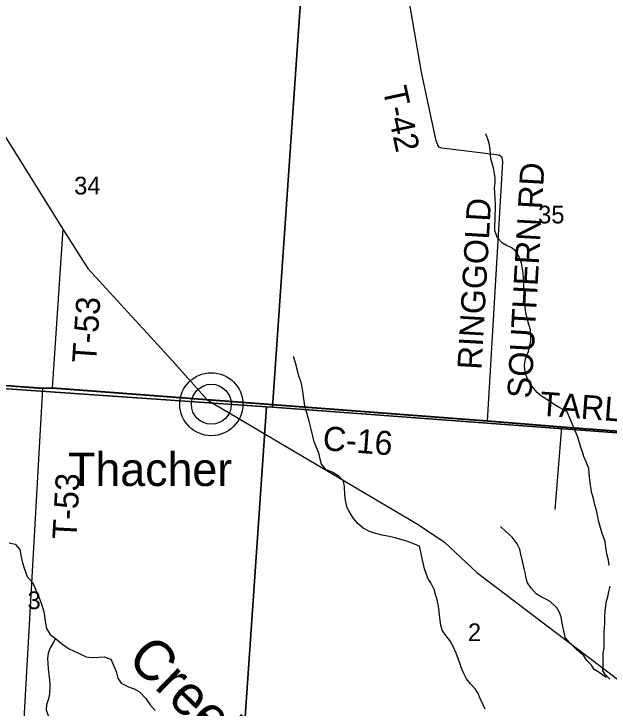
# Model space of a CAD drawing. Extents: x 0 to 42.5, y 0 to 22.
# Drawn here: x 4.113 to 4.816, y 18.558 to 19.377 of the extents above; entities that cross this region are included whole.
import ezdxf

# ---------------------------------------------------------------- set-up
doc = ezdxf.new("R2010")
doc.units = 0
for name, color, linetype in [('GM_X_County_Road', 7, 'Continuous'), ('GM_X_County_Road_Text', 7, 'Continuous'), ('GM_X_Interchange_Ramps', 7, 'Continuous'), ('GM_X_Minor_River', 7, 'Continuous'), ('GM_X_Minor_River_Text', 7, 'Continuous'), ('GM_X_Section', 7, 'Continuous'), ('GM_X_Section_Text', 7, 'Continuous'), ('GM_X_State_Route', 7, 'Continuous'), ('GM_X_Township_Road', 7, 'Continuous'), ('GM_X_Township_Road_Text', 7, 'Continuous'), ('GM_X_Unincorporated', 7, 'Continuous'), ('GM_X_Unincorporated_Location', 7, 'Continuous'), ('GM_X_Unincorporated_Text', 7, 'Continuous')]:
    doc.layers.add(name, color=color, linetype=linetype)

msp = doc.modelspace()

# ---------------------------------------------------------------- linework, layer by layer
at = {"layer": 'GM_X_County_Road'}
for p, q in [((4.14686, 18.93496), (4.15824, 18.93552)), ((4.15824, 18.93552), (4.34101, 18.92169))]:
    msp.add_line(p, q, dxfattribs=at)
for points in [[(3.90285, 18.96641), (3.90811, 18.9572), (3.91419, 18.95293), (3.92142, 18.95178), (4.14686, 18.93496)], [(4.34101, 18.92169), (4.67243, 18.89635), (4.75982, 18.88927), (4.92642, 18.87684), (5.43532, 18.83886), (5.44391, 18.83866)]]:
    msp.add_lwpolyline(points, dxfattribs=at)
at = {"layer": 'GM_X_Interchange_Ramps'}
for points in [[(3.43715, 19.68433), (3.40756, 19.23914), (3.39197, 18.98393), (3.49687, 18.97472), (3.50971, 18.97621), (3.63582, 18.96841), (3.69662, 18.96404), (3.91408, 18.95319), (3.92131, 18.95204), (4.14675, 18.93523), (4.15813, 18.93579), (4.3409, 18.92195), (4.67232, 18.89662), (4.75971, 18.88954), (4.92631, 18.87711), (5.43521, 18.83912), (5.4438, 18.83893), (5.45275, 18.95149)], [(5.32269, 17.21064), (5.36305, 17.75335), (5.38697, 18.0749), (5.4438, 18.83893), (5.43521, 18.83912), (4.92631, 18.87711), (4.75971, 18.88954), (4.67232, 18.89662), (4.3409, 18.92195), (4.15813, 18.93579), (4.14675, 18.93523), (3.92131, 18.95204), (3.91408, 18.95319), (3.69662, 18.96404), (3.63582, 18.96841), (3.50971, 18.97621), (3.49687, 18.97472), (3.39197, 18.98393), (3.37742, 18.98467), (3.37078, 18.98615), (3.11995, 19.00104)]]:
    msp.add_lwpolyline(points, dxfattribs=at)
at = {"layer": 'GM_X_Minor_River'}
for points in [[(4.77895, 18.87736), (4.76627, 18.90759), (4.75774, 18.91197), (4.75093, 18.91616), (4.74354, 18.9213), (4.73653, 18.92548), (4.73085, 18.93043), (4.72498, 18.93728), (4.72139, 18.94203), (4.71912, 18.94736), (4.71723, 18.95211), (4.71648, 18.95725), (4.71611, 18.96219), (4.71688, 18.96847), (4.71841, 18.9736), (4.7205, 18.97873), (4.72184, 18.98424), (4.72355, 18.9909), (4.72357, 18.99812), (4.72282, 19.0044), (4.72112, 19.01048), (4.71961, 19.01657), (4.71773, 19.02227), (4.71717, 19.0276), (4.71642, 19.03425), (4.71586, 19.04243), (4.71588, 19.04965), (4.71532, 19.05517), (4.71513, 19.06049), (4.71457, 19.06562), (4.7142, 19.07095), (4.71364, 19.07589), (4.71252, 19.08312), (4.70931, 19.0911), (4.70515, 19.09738), (4.70003, 19.10157), (4.69473, 19.10385), (4.68999, 19.10652), (4.68394, 19.11299), (4.68092, 19.12097), (4.68093, 19.12725), (4.68113, 19.13428), (4.68133, 19.14056), (4.68153, 19.14588), (4.68173, 19.15234), (4.68136, 19.15919), (4.6808, 19.16622), (4.68062, 19.17136), (4.68139, 19.17763), (4.68121, 19.18372), (4.68065, 19.18866), (4.67933, 19.19493), (4.67763, 19.20102), (4.67613, 19.20615), (4.67575, 19.21129), (4.6752, 19.21756), (4.67407, 19.22422), (4.67275, 19.22916), (4.67011, 19.23563)], [(4.59182, 18.74898), (4.58501, 18.7515), (4.57707, 18.75478), (4.57121, 18.75634), (4.56326, 18.75848), (4.55399, 18.76044), (4.54775, 18.76162), (4.53885, 18.76396), (4.5328, 18.76609), (4.52544, 18.76994), (4.51903, 18.77549), (4.51395, 18.78142), (4.50982, 18.78847), (4.50645, 18.7942), (4.50461, 18.80314), (4.50388, 18.80885), (4.50357, 18.81911), (4.50209, 18.82559), (4.49682, 18.83132), (4.4887, 18.83612), (4.48171, 18.83902), (4.47625, 18.84571), (4.47458, 18.85161), (4.47348, 18.85751), (4.47031, 18.86532), (4.46769, 18.87218), (4.46584, 18.87885), (4.464, 18.88703), (4.46159, 18.89636), (4.4588, 18.90607), (4.45639, 18.91464), (4.4553, 18.92282), (4.45367, 18.93423), (4.4522, 18.94241), (4.44959, 18.94946), (4.44774, 18.95613), (4.44533, 18.96526), (4.44329, 18.97269)], [(4.81598, 18.72615), (4.81504, 18.73243), (4.81371, 18.73833), (4.81239, 18.7446), (4.81107, 18.75449), (4.80746, 18.76364), (4.80575, 18.77049), (4.80347, 18.77924), (4.80196, 18.78533), (4.80082, 18.79142), (4.79911, 18.7977), (4.79741, 18.80493), (4.79551, 18.8114), (4.79437, 18.81825), (4.79362, 18.82433), (4.79287, 18.83023), (4.79231, 18.83555), (4.79194, 18.84068), (4.7887, 18.84849), (4.78604, 18.85478), (4.78433, 18.8603), (4.78262, 18.86525), (4.77895, 18.87736)], [(4.8138, 18.59461), (4.81207, 18.59397), (4.80309, 18.6005), (4.79832, 18.60338), (4.79507, 18.60815), (4.78973, 18.61389), (4.78592, 18.61923), (4.77675, 18.62728), (4.76931, 18.63474), (4.76378, 18.64105), (4.76226, 18.64885), (4.76075, 18.65551), (4.75905, 18.66521), (4.75715, 18.67054), (4.75429, 18.67588), (4.74608, 18.68335), (4.7413, 18.68604), (4.73481, 18.68932), (4.72965, 18.69259), (4.72374, 18.69909), (4.71954, 18.70539), (4.71783, 18.71072), (4.7167, 18.71757), (4.71499, 18.72404), (4.71348, 18.73108), (4.71158, 18.73945), (4.71025, 18.74516), (4.70721, 18.75145), (4.70129, 18.75928), (4.69423, 18.76579), (4.68774, 18.77191)], [(4.10753, 18.75266), (4.11453, 18.7511), (4.12018, 18.74479), (4.12146, 18.73623), (4.12312, 18.729), (4.12516, 18.72271), (4.12871, 18.71318), (4.13529, 18.70535), (4.13828, 18.69868), (4.14165, 18.69105), (4.14519, 18.68134), (4.14779, 18.67277), (4.14908, 18.66668), (4.14979, 18.65983), (4.15164, 18.65165), (4.15577, 18.6444), (4.16218, 18.63961), (4.17066, 18.6329), (4.17727, 18.62791), (4.18426, 18.62502), (4.18993, 18.62194), (4.19824, 18.61828), (4.20487, 18.61728), (4.21321, 18.61761), (4.21965, 18.61833), (4.2274, 18.61524), (4.23039, 18.60895), (4.23376, 18.60075), (4.23579, 18.59295), (4.23974, 18.58703), (4.24899, 18.58241), (4.25485, 18.58028), (4.26147, 18.57701), (4.26862, 18.56879), (4.27388, 18.56153), (4.2799, 18.55465)], [(4.59774, 18.72185), (4.59182, 18.74898)], [(4.66949, 18.55626), (4.66721, 18.56159), (4.66359, 18.56903), (4.66131, 18.57474), (4.6575, 18.58047), (4.65215, 18.58621), (4.64757, 18.59213), (4.64434, 18.59842), (4.64148, 18.60471), (4.63977, 18.60947), (4.63787, 18.61499), (4.6354, 18.62242), (4.63178, 18.63042), (4.62778, 18.63729), (4.62301, 18.6434), (4.61882, 18.6497), (4.61711, 18.6556), (4.61579, 18.66435), (4.61504, 18.67119), (4.61429, 18.67785), (4.61277, 18.68546), (4.61087, 18.69174), (4.60936, 18.69745), (4.60516, 18.70546), (4.60231, 18.71023), (4.60021, 18.71518), (4.59774, 18.72185)], [(4.81665, 18.59185), (4.8115, 18.59682), (4.80845, 18.60179), (4.80866, 18.60862), (4.80867, 18.61527), (4.80888, 18.6223), (4.80985, 18.62894), (4.81005, 18.63369), (4.81008, 18.64812), (4.81028, 18.65287), (4.81067, 18.65781), (4.81088, 18.66654), (4.81128, 18.67148), (4.81206, 18.67869), (4.81283, 18.684), (4.81418, 18.68893), (4.81553, 18.69538), (4.81708, 18.70145)], [(4.16218, 18.63961), (4.15969, 18.63544), (4.15586, 18.62881), (4.15355, 18.62237), (4.15256, 18.61629), (4.1531, 18.61058), (4.15363, 18.60412), (4.15435, 18.59746), (4.15506, 18.59043), (4.15559, 18.58472), (4.15515, 18.57446), (4.15398, 18.56858), (4.15148, 18.56156), (4.15125, 18.55548), (4.15329, 18.54881), (4.15629, 18.54233), (4.16023, 18.53604), (4.1617, 18.52956), (4.16223, 18.52196), (4.16238, 18.51645), (4.16366, 18.50865)]]:
    msp.add_lwpolyline(points, dxfattribs=at)
at = {"layer": 'GM_X_Section'}
for points in [[(3.94032, 19.4526), (4.45285, 19.41472), (4.41842, 18.91278), (4.41142, 18.91319), (3.90077, 18.94861)], [(4.45285, 19.41472), (4.96593, 19.38143), (4.92537, 18.8751), (4.41842, 18.91278)], [(3.90077, 18.94861), (4.41142, 18.91319), (4.37823, 18.43283), (3.86362, 18.47054), (3.89319, 18.94826)], [(4.41142, 18.91319), (4.41842, 18.91278), (4.92537, 18.8751), (4.93294, 18.87432), (4.90498, 18.39769), (4.37823, 18.43283)]]:
    msp.add_lwpolyline(points, close=True, dxfattribs=at)
at = {"layer": 'GM_X_State_Route'}
for points in [[(3.92891, 19.34957), (3.96734, 19.31432), (4.10255, 19.23265), (4.17083, 19.12302), (4.20016, 19.07649), (4.3, 18.96785), (4.34101, 18.92169)], [(4.34101, 18.92169), (4.59019, 18.77456), (4.62139, 18.75356), (4.65949, 18.71786), (4.7168, 18.67435), (5.04713, 18.42413), (5.06128, 18.40655), (5.24094, 18.22462), (5.31607, 18.15309)]]:
    msp.add_lwpolyline(points, dxfattribs=at)
at = {"layer": 'GM_X_Township_Road'}
for p, q in [((4.17083, 19.12302), (4.15824, 18.93552)), ((4.14686, 18.93496), (4.11927, 18.44776)), ((4.15824, 18.93552), (4.14686, 18.93496)), ((4.75208, 18.79214), (4.75982, 18.88927))]:
    msp.add_line(p, q, dxfattribs=at)
msp.add_lwpolyline([(4.67243, 18.89635), (4.69051, 19.20274), (4.68963, 19.20788), (4.68606, 19.2104), (4.61815, 19.21863), (4.61476, 19.22), (4.61163, 19.22726), (4.59447, 19.30864), (4.57166, 19.44139), (4.56717, 19.44921), (4.56396, 19.44962), (4.5524, 19.44895), (4.54998, 19.45542), (4.55979, 19.69172)], dxfattribs=at)
at = {"layer": 'GM_X_Unincorporated'}
for radius in [0.0372, 0.02358]:
    msp.add_circle((4.34612, 18.91639), radius, dxfattribs=at)
at = {"layer": 'GM_X_Unincorporated_Location'}
msp.add_line((4.34612, 18.91639), (4.34612, 18.91639), dxfattribs=at)

# ---------------------------------------------------------------- texts
at = {"layer": 'GM_X_County_Road_Text'}
for s, rotation, p in [('TARLTON', 355.72508, (4.73328, 18.90306)), ('C-16', 355.52196, (4.47693, 18.86229))]:
    msp.add_text(s, height=0.028409, rotation=rotation, dxfattribs=at).set_placement(p)
at = {"layer": 'GM_X_Minor_River_Text'}
msp.add_text('Creek', height=0.04735, rotation=315.85546, dxfattribs=at).set_placement((4.24503, 18.61361))
at = {"layer": 'GM_X_Section_Text'}
for s, height, p in [('34', 0.020928, (4.18412, 19.16403)), ('35', 0.020928, (4.73203, 19.12986)), ('3', 0.02093, (4.12912, 18.67444)), ('2', 0.02093, (4.64912, 18.63668))]:
    msp.add_text(s, height=height, rotation=0.00001, dxfattribs=at).set_placement(p)
at = {"layer": 'GM_X_Township_Road_Text'}
for s, height, rotation, p in [('T-42', 0.028409, 282.07026, (4.5484, 19.28868)), ('SOUTHERN RD', 0.0284091, 86.74387, (4.72381, 18.92286)), ('RINGGOLD', 0.028409, 86.70297, (4.66503, 18.95672)), ('T-53', 0.028409, 86.11491, (4.20998, 18.9644)), ('T-53', 0.028409, 86.82053, (4.18668, 18.75626))]:
    msp.add_text(s, height=height, rotation=rotation, dxfattribs=at).set_placement(p)
at = {"layer": 'GM_X_Unincorporated_Text'}
msp.add_text('Thacher', height=0.039489, rotation=0.00001, dxfattribs=at).set_placement((4.17703, 18.81981))

doc.saveas('drawing.dxf')
